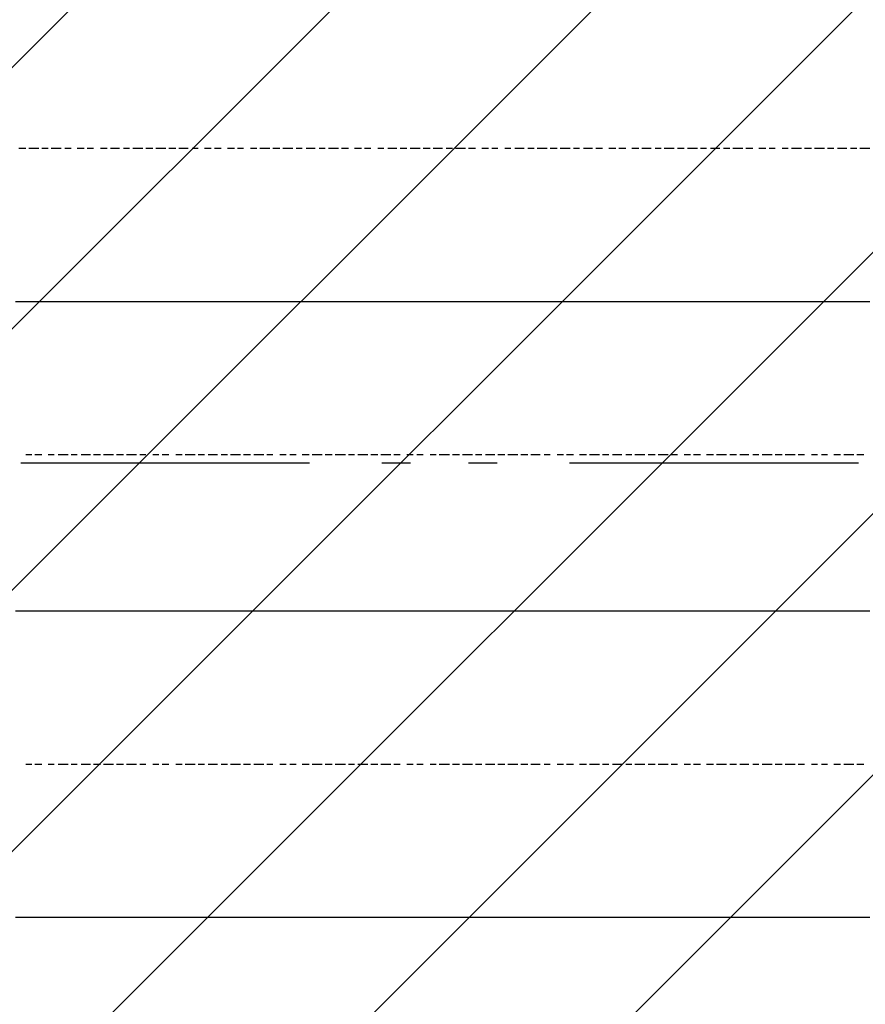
# Model space of a CAD drawing. Extents: x 997 to 109698, y 921 to 94021.
# Tile 491 of 656: x 14384 to 15482, y 46326 to 47604. Entities that reach past the tile are written whole.
import ezdxf

# ---------------------------------------------------------------- set-up
doc = ezdxf.new("R2010")
doc.units = 0
doc.header["$MEASUREMENT"] = 0
for name, color, linetype in [('12', 7, 'CONTINUOUS'), ('28', 7, 'CONTINUOUS'), ('40', 7, 'CONTINUOUS')]:
    doc.layers.add(name, color=color, linetype=linetype)

msp = doc.modelspace()

# ---------------------------------------------------------------- linework, layer by layer
at = {"layer": '12', "color": 1}
for p, q in [((14382.630503, 47437.563401), (14391.630503, 47437.563401)), ((14395.630503, 47437.563401), (14408.630503, 47437.563401)), ((14412.630503, 47437.563401), (14420.630503, 47437.563401)), ((14424.630503, 47437.563401), (14437.630503, 47437.563401)), ((14442.630503, 47437.563401), (14450.630503, 47437.563401)), ((14458.630503, 47437.563401), (14467.630503, 47437.563401)), ((14471.630503, 47437.563401), (14479.630503, 47437.563401)), ((14488.630503, 47437.563401), (14497.630503, 47437.563401)), ((14501.630503, 47437.563401), (14513.630503, 47437.563401)), ((14518.630503, 47437.563401), (14526.630503, 47437.563401)), ((14530.630503, 47437.563401), (14543.630503, 47437.563401)), ((14547.630503, 47437.563401), (14556.630503, 47437.563401)), ((14560.630503, 47437.563401), (14573.630503, 47437.563401)), ((14577.630503, 47437.563401), (14586.630503, 47437.563401)), ((14590.630503, 47437.563401), (14602.630503, 47437.563401)), ((14607.630503, 47437.563401), (14615.630503, 47437.563401)), ((14623.630503, 47437.563401), (14632.630503, 47437.563401)), ((14636.630503, 47437.563401), (14645.630503, 47437.563401)), ((14653.630503, 47437.563401), (14662.630503, 47437.563401)), ((14666.630503, 47437.563401), (14674.630503, 47437.563401)), ((14683.630503, 47437.563401), (14691.630503, 47437.563401)), ((14695.630503, 47437.563401), (14708.630503, 47437.563401)), ((14712.630503, 47437.563401), (14721.630503, 47437.563401)), ((14725.630503, 47437.563401), (14738.630503, 47437.563401)), ((14742.630503, 47437.563401), (14750.630503, 47437.563401)), ((14755.630503, 47437.563401), (14767.630503, 47437.563401)), ((14772.630503, 47437.563401), (14780.630503, 47437.563401)), ((14784.630503, 47437.563401), (14797.630503, 47437.563401)), ((14801.630503, 47437.563401), (14810.630503, 47437.563401)), ((14818.630503, 47437.563401), (14827.630503, 47437.563401)), ((14831.630503, 47437.563401), (14839.630503, 47437.563401)), ((14848.630503, 47437.563401), (14856.630503, 47437.563401)), ((14861.630503, 47437.563401), (14873.630503, 47437.563401)), ((14877.630503, 47437.563401), (14886.630503, 47437.563401)), ((14890.630503, 47437.563401), (14903.630503, 47437.563401)), ((14907.630503, 47437.563401), (14916.630503, 47437.563401)), ((14920.630503, 47437.563401), (14932.630503, 47437.563401)), ((14937.630503, 47437.563401), (14945.630503, 47437.563401)), ((14949.630503, 47437.563401), (14962.630503, 47437.563401)), ((14966.630503, 47437.563401), (14975.630503, 47437.563401)), ((14983.630503, 47437.563401), (14992.630503, 47437.563401)), ((14996.630503, 47437.563401), (15004.630503, 47437.563401)), ((15013.630503, 47437.563401), (15021.630503, 47437.563401)), ((15026.630503, 47437.563401), (15038.630503, 47437.563401)), ((15043.630503, 47437.563401), (15051.630503, 47437.563401)), ((15055.630503, 47437.563401), (15068.630503, 47437.563401)), ((15072.630503, 47437.563401), (15081.630503, 47437.563401)), ((15085.630503, 47437.563401), (15098.630503, 47437.563401)), ((15102.630503, 47437.563401), (15110.630503, 47437.563401)), ((15115.630503, 47437.563401), (15127.630503, 47437.563401)), ((15131.630503, 47437.563401), (15140.630503, 47437.563401)), ((15148.630503, 47437.563401), (15157.630503, 47437.563401)), ((15161.630503, 47437.563401), (15170.630503, 47437.563401)), ((15178.630503, 47437.563401), (15187.630503, 47437.563401)), ((15191.630503, 47437.563401), (15203.630503, 47437.563401)), ((15208.630503, 47437.563401), (15216.630503, 47437.563401)), ((15220.630503, 47437.563401), (15233.630503, 47437.563401)), ((15237.630503, 47437.563401), (15246.630503, 47437.563401)), ((15250.630503, 47437.563401), (15263.630503, 47437.563401)), ((15267.630503, 47437.563401), (15275.630503, 47437.563401)), ((15280.630503, 47437.563401), (15292.630503, 47437.563401)), ((15297.630503, 47437.563401), (15305.630503, 47437.563401)), ((15309.630503, 47437.563401), (15322.630503, 47437.563401)), ((15326.630503, 47437.563401), (15335.630503, 47437.563401)), ((15343.630503, 47437.563401), (15352.630503, 47437.563401)), ((15356.630503, 47437.563401), (15364.630503, 47437.563401)), ((15373.630503, 47437.563401), (15381.630503, 47437.563401)), ((15385.630503, 47437.563401), (15398.630503, 47437.563401)), ((15402.630503, 47437.563401), (15411.630503, 47437.563401)), ((15415.630503, 47437.563401), (15428.630503, 47437.563401)), ((15432.630503, 47437.563401), (15440.630503, 47437.563401)), ((15445.630503, 47437.563401), (15457.630503, 47437.563401)), ((15462.630503, 47437.563401), (15470.630503, 47437.563401)), ((15474.630503, 47437.563401), (15487.630503, 47437.563401)), ((14391.630503, 47039.563401), (14399.630503, 47039.563401)), ((14403.630503, 47039.563401), (14412.630503, 47039.563401)), ((14420.630503, 47039.563401), (14428.630503, 47039.563401)), ((14433.630503, 47039.563401), (14446.630503, 47039.563401)), ((14450.630503, 47039.563401), (14458.630503, 47039.563401)), ((14463.630503, 47039.563401), (14475.630503, 47039.563401)), ((14479.630503, 47039.563401), (14488.630503, 47039.563401)), ((14492.630503, 47039.563401), (14505.630503, 47039.563401)), ((14509.630503, 47039.563401), (14518.630503, 47039.563401)), ((14522.630503, 47039.563401), (14535.630503, 47039.563401)), ((14539.630503, 47039.563401), (14547.630503, 47039.563401)), ((14556.630503, 47039.563401), (14564.630503, 47039.563401)), ((14568.630503, 47039.563401), (14577.630503, 47039.563401)), ((14586.630503, 47039.563401), (14594.630503, 47039.563401)), ((14598.630503, 47039.563401), (14611.630503, 47039.563401)), ((14615.630503, 47039.563401), (14623.630503, 47039.563401)), ((14628.630503, 47039.563401), (14640.630503, 47039.563401)), ((14645.630503, 47039.563401), (14653.630503, 47039.563401)), ((14657.630503, 47039.563401), (14670.630503, 47039.563401)), ((14674.630503, 47039.563401), (14683.630503, 47039.563401)), ((14687.630503, 47039.563401), (14700.630503, 47039.563401)), ((14704.630503, 47039.563401), (14712.630503, 47039.563401)), ((14721.630503, 47039.563401), (14729.630503, 47039.563401)), ((14734.630503, 47039.563401), (14742.630503, 47039.563401)), ((14750.630503, 47039.563401), (14759.630503, 47039.563401)), ((14763.630503, 47039.563401), (14776.630503, 47039.563401)), ((14780.630503, 47039.563401), (14789.630503, 47039.563401)), ((14793.630503, 47039.563401), (14806.630503, 47039.563401)), ((14810.630503, 47039.563401), (14818.630503, 47039.563401)), ((14822.630503, 47039.563401), (14835.630503, 47039.563401)), ((14839.630503, 47039.563401), (14848.630503, 47039.563401)), ((14852.630503, 47039.563401), (14865.630503, 47039.563401)), ((14869.630503, 47039.563401), (14877.630503, 47039.563401)), ((14886.630503, 47039.563401), (14894.630503, 47039.563401)), ((14899.630503, 47039.563401), (14907.630503, 47039.563401)), ((14916.630503, 47039.563401), (14924.630503, 47039.563401)), ((14928.630503, 47039.563401), (14941.630503, 47039.563401)), ((14945.630503, 47039.563401), (14954.630503, 47039.563401)), ((14958.630503, 47039.563401), (14971.630503, 47039.563401)), ((14975.630503, 47039.563401), (14983.630503, 47039.563401)), ((14988.630503, 47039.563401), (15000.630503, 47039.563401)), ((15004.630503, 47039.563401), (15013.630503, 47039.563401)), ((15017.630503, 47039.563401), (15030.630503, 47039.563401)), ((15034.630503, 47039.563401), (15043.630503, 47039.563401)), ((15047.630503, 47039.563401), (15059.630503, 47039.563401)), ((15064.630503, 47039.563401), (15072.630503, 47039.563401)), ((15081.630503, 47039.563401), (15089.630503, 47039.563401)), ((15093.630503, 47039.563401), (15102.630503, 47039.563401)), ((15110.630503, 47039.563401), (15119.630503, 47039.563401)), ((15123.630503, 47039.563401), (15136.630503, 47039.563401)), ((15140.630503, 47039.563401), (15148.630503, 47039.563401)), ((15153.630503, 47039.563401), (15165.630503, 47039.563401)), ((15170.630503, 47039.563401), (15178.630503, 47039.563401)), ((15182.630503, 47039.563401), (15195.630503, 47039.563401)), ((15199.630503, 47039.563401), (15208.630503, 47039.563401)), ((15212.630503, 47039.563401), (15225.630503, 47039.563401)), ((15229.630503, 47039.563401), (15237.630503, 47039.563401)), ((15246.630503, 47039.563401), (15254.630503, 47039.563401)), ((15258.630503, 47039.563401), (15267.630503, 47039.563401)), ((15275.630503, 47039.563401), (15284.630503, 47039.563401)), ((15288.630503, 47039.563401), (15301.630503, 47039.563401)), ((15305.630503, 47039.563401), (15314.630503, 47039.563401)), ((15318.630503, 47039.563401), (15330.630503, 47039.563401)), ((15335.630503, 47039.563401), (15343.630503, 47039.563401)), ((15347.630503, 47039.563401), (15360.630503, 47039.563401)), ((15364.630503, 47039.563401), (15373.630503, 47039.563401)), ((15377.630503, 47039.563401), (15390.630503, 47039.563401)), ((15394.630503, 47039.563401), (15402.630503, 47039.563401)), ((15411.630503, 47039.563401), (15419.630503, 47039.563401)), ((15424.630503, 47039.563401), (15432.630503, 47039.563401)), ((15440.630503, 47039.563401), (15449.630503, 47039.563401)), ((15453.630503, 47039.563401), (15466.630503, 47039.563401)), ((15470.630503, 47039.563401), (15479.630503, 47039.563401)), ((14391.630503, 46637.563401), (14399.630503, 46637.563401)), ((14403.630503, 46637.563401), (14412.630503, 46637.563401)), ((14420.630503, 46637.563401), (14428.630503, 46637.563401)), ((14433.630503, 46637.563401), (14446.630503, 46637.563401)), ((14450.630503, 46637.563401), (14458.630503, 46637.563401)), ((14463.630503, 46637.563401), (14475.630503, 46637.563401)), ((14479.630503, 46637.563401), (14488.630503, 46637.563401)), ((14492.630503, 46637.563401), (14505.630503, 46637.563401)), ((14509.630503, 46637.563401), (14518.630503, 46637.563401)), ((14522.630503, 46637.563401), (14535.630503, 46637.563401)), ((14539.630503, 46637.563401), (14547.630503, 46637.563401)), ((14556.630503, 46637.563401), (14564.630503, 46637.563401)), ((14568.630503, 46637.563401), (14577.630503, 46637.563401)), ((14586.630503, 46637.563401), (14594.630503, 46637.563401)), ((14598.630503, 46637.563401), (14611.630503, 46637.563401)), ((14615.630503, 46637.563401), (14623.630503, 46637.563401)), ((14628.630503, 46637.563401), (14640.630503, 46637.563401)), ((14645.630503, 46637.563401), (14653.630503, 46637.563401)), ((14657.630503, 46637.563401), (14670.630503, 46637.563401)), ((14674.630503, 46637.563401), (14683.630503, 46637.563401)), ((14687.630503, 46637.563401), (14700.630503, 46637.563401)), ((14704.630503, 46637.563401), (14712.630503, 46637.563401)), ((14721.630503, 46637.563401), (14729.630503, 46637.563401)), ((14734.630503, 46637.563401), (14742.630503, 46637.563401)), ((14750.630503, 46637.563401), (14759.630503, 46637.563401)), ((14763.630503, 46637.563401), (14776.630503, 46637.563401)), ((14780.630503, 46637.563401), (14789.630503, 46637.563401)), ((14793.630503, 46637.563401), (14806.630503, 46637.563401)), ((14810.630503, 46637.563401), (14818.630503, 46637.563401)), ((14822.630503, 46637.563401), (14835.630503, 46637.563401)), ((14839.630503, 46637.563401), (14848.630503, 46637.563401)), ((14852.630503, 46637.563401), (14865.630503, 46637.563401)), ((14869.630503, 46637.563401), (14877.630503, 46637.563401)), ((14886.630503, 46637.563401), (14894.630503, 46637.563401)), ((14899.630503, 46637.563401), (14907.630503, 46637.563401)), ((14916.630503, 46637.563401), (14924.630503, 46637.563401)), ((14928.630503, 46637.563401), (14941.630503, 46637.563401)), ((14945.630503, 46637.563401), (14954.630503, 46637.563401)), ((14958.630503, 46637.563401), (14971.630503, 46637.563401)), ((14975.630503, 46637.563401), (14983.630503, 46637.563401)), ((14988.630503, 46637.563401), (15000.630503, 46637.563401)), ((15004.630503, 46637.563401), (15013.630503, 46637.563401)), ((15017.630503, 46637.563401), (15030.630503, 46637.563401)), ((15034.630503, 46637.563401), (15043.630503, 46637.563401)), ((15047.630503, 46637.563401), (15059.630503, 46637.563401)), ((15064.630503, 46637.563401), (15072.630503, 46637.563401)), ((15081.630503, 46637.563401), (15089.630503, 46637.563401)), ((15093.630503, 46637.563401), (15102.630503, 46637.563401)), ((15110.630503, 46637.563401), (15119.630503, 46637.563401)), ((15123.630503, 46637.563401), (15136.630503, 46637.563401)), ((15140.630503, 46637.563401), (15148.630503, 46637.563401)), ((15153.630503, 46637.563401), (15165.630503, 46637.563401)), ((15170.630503, 46637.563401), (15178.630503, 46637.563401)), ((15182.630503, 46637.563401), (15195.630503, 46637.563401)), ((15199.630503, 46637.563401), (15208.630503, 46637.563401)), ((15212.630503, 46637.563401), (15225.630503, 46637.563401)), ((15229.630503, 46637.563401), (15237.630503, 46637.563401)), ((15246.630503, 46637.563401), (15254.630503, 46637.563401)), ((15258.630503, 46637.563401), (15267.630503, 46637.563401)), ((15275.630503, 46637.563401), (15284.630503, 46637.563401)), ((15288.630503, 46637.563401), (15301.630503, 46637.563401)), ((15305.630503, 46637.563401), (15314.630503, 46637.563401)), ((15318.630503, 46637.563401), (15330.630503, 46637.563401)), ((15335.630503, 46637.563401), (15343.630503, 46637.563401)), ((15347.630503, 46637.563401), (15360.630503, 46637.563401)), ((15364.630503, 46637.563401), (15373.630503, 46637.563401)), ((15377.630503, 46637.563401), (15390.630503, 46637.563401)), ((15394.630503, 46637.563401), (15402.630503, 46637.563401)), ((15411.630503, 46637.563401), (15419.630503, 46637.563401)), ((15424.630503, 46637.563401), (15432.630503, 46637.563401)), ((15440.630503, 46637.563401), (15449.630503, 46637.563401)), ((15453.630503, 46637.563401), (15466.630503, 46637.563401)), ((15470.630503, 46637.563401), (15479.630503, 46637.563401))]:
    msp.add_line(p, q, dxfattribs=at)
at = {"layer": '12', "color": 5}
for p, q in [((14378.630503, 47238.563401), (14387.630503, 47238.563401)), ((14387.630503, 47238.563401), (14395.630503, 47238.563401)), ((14395.630503, 47238.563401), (14408.630503, 47238.563401)), ((14408.630503, 47238.563401), (14416.630503, 47238.563401)), ((14416.630503, 47238.563401), (14424.630503, 47238.563401)), ((14424.630503, 47238.563401), (14437.630503, 47238.563401)), ((14437.630503, 47238.563401), (14446.630503, 47238.563401)), ((14446.630503, 47238.563401), (14458.630503, 47238.563401)), ((14458.630503, 47238.563401), (14467.630503, 47238.563401)), ((14467.630503, 47238.563401), (14475.630503, 47238.563401)), ((14475.630503, 47238.563401), (14488.630503, 47238.563401)), ((14488.630503, 47238.563401), (14497.630503, 47238.563401)), ((14497.630503, 47238.563401), (14505.630503, 47238.563401)), ((14505.630503, 47238.563401), (14518.630503, 47238.563401)), ((14518.630503, 47238.563401), (14526.630503, 47238.563401)), ((14526.630503, 47238.563401), (14535.630503, 47238.563401)), ((14535.630503, 47238.563401), (14547.630503, 47238.563401)), ((14547.630503, 47238.563401), (14556.630503, 47238.563401)), ((14556.630503, 47238.563401), (14568.630503, 47238.563401)), ((14568.630503, 47238.563401), (14577.630503, 47238.563401)), ((14577.630503, 47238.563401), (14586.630503, 47238.563401)), ((14586.630503, 47238.563401), (14598.630503, 47238.563401)), ((14598.630503, 47238.563401), (14607.630503, 47238.563401)), ((14607.630503, 47238.563401), (14615.630503, 47238.563401)), ((14615.630503, 47238.563401), (14628.630503, 47238.563401)), ((14628.630503, 47238.563401), (14636.630503, 47238.563401)), ((14636.630503, 47238.563401), (14645.630503, 47238.563401)), ((14645.630503, 47238.563401), (14657.630503, 47238.563401)), ((14657.630503, 47238.563401), (14666.630503, 47238.563401)), ((14666.630503, 47238.563401), (14674.630503, 47238.563401)), ((14674.630503, 47238.563401), (14687.630503, 47238.563401)), ((14687.630503, 47238.563401), (14695.630503, 47238.563401)), ((14695.630503, 47238.563401), (14708.630503, 47238.563401)), ((14708.630503, 47238.563401), (14717.630503, 47238.563401)), ((14717.630503, 47238.563401), (14725.630503, 47238.563401)), ((14725.630503, 47238.563401), (14738.630503, 47238.563401)), ((14738.630503, 47238.563401), (14746.630503, 47238.563401)), ((14746.630503, 47238.563401), (14755.630503, 47238.563401)), ((14755.630503, 47238.563401), (14767.630503, 47238.563401)), ((14767.630503, 47238.563401), (14776.630503, 47238.563401)), ((14776.630503, 47238.563401), (14784.630503, 47238.563401)), ((14784.630503, 47238.563401), (14797.630503, 47238.563401)), ((14797.630503, 47238.563401), (14806.630503, 47238.563401)), ((14806.630503, 47238.563401), (14818.630503, 47238.563401)), ((14818.630503, 47238.563401), (14827.630503, 47238.563401)), ((14827.630503, 47238.563401), (14835.630503, 47238.563401)), ((14835.630503, 47238.563401), (14848.630503, 47238.563401)), ((14848.630503, 47238.563401), (14856.630503, 47238.563401)), ((14856.630503, 47238.563401), (14865.630503, 47238.563401)), ((14865.630503, 47238.563401), (14877.630503, 47238.563401)), ((14877.630503, 47238.563401), (14886.630503, 47238.563401)), ((14886.630503, 47238.563401), (14894.630503, 47238.563401)), ((14894.630503, 47238.563401), (14907.630503, 47238.563401)), ((14907.630503, 47238.563401), (14916.630503, 47238.563401)), ((14916.630503, 47238.563401), (14928.630503, 47238.563401)), ((14928.630503, 47238.563401), (14937.630503, 47238.563401)), ((14937.630503, 47238.563401), (14945.630503, 47238.563401)), ((14945.630503, 47238.563401), (14958.630503, 47238.563401)), ((14958.630503, 47238.563401), (14966.630503, 47238.563401)), ((14966.630503, 47238.563401), (14975.630503, 47238.563401)), ((14975.630503, 47238.563401), (14988.630503, 47238.563401)), ((14988.630503, 47238.563401), (14996.630503, 47238.563401)), ((14996.630503, 47238.563401), (15004.630503, 47238.563401)), ((15004.630503, 47238.563401), (15017.630503, 47238.563401)), ((15017.630503, 47238.563401), (15026.630503, 47238.563401)), ((15026.630503, 47238.563401), (15038.630503, 47238.563401)), ((15038.630503, 47238.563401), (15047.630503, 47238.563401)), ((15047.630503, 47238.563401), (15055.630503, 47238.563401)), ((15055.630503, 47238.563401), (15068.630503, 47238.563401)), ((15068.630503, 47238.563401), (15076.630503, 47238.563401)), ((15076.630503, 47238.563401), (15085.630503, 47238.563401)), ((15085.630503, 47238.563401), (15098.630503, 47238.563401)), ((15098.630503, 47238.563401), (15106.630503, 47238.563401)), ((15106.630503, 47238.563401), (15115.630503, 47238.563401)), ((15115.630503, 47238.563401), (15127.630503, 47238.563401)), ((15127.630503, 47238.563401), (15136.630503, 47238.563401)), ((15136.630503, 47238.563401), (15148.630503, 47238.563401)), ((15148.630503, 47238.563401), (15157.630503, 47238.563401)), ((15157.630503, 47238.563401), (15165.630503, 47238.563401)), ((15165.630503, 47238.563401), (15178.630503, 47238.563401)), ((15178.630503, 47238.563401), (15187.630503, 47238.563401)), ((15187.630503, 47238.563401), (15195.630503, 47238.563401)), ((15195.630503, 47238.563401), (15208.630503, 47238.563401)), ((15208.630503, 47238.563401), (15216.630503, 47238.563401)), ((15216.630503, 47238.563401), (15225.630503, 47238.563401)), ((15225.630503, 47238.563401), (15237.630503, 47238.563401)), ((15237.630503, 47238.563401), (15246.630503, 47238.563401)), ((15246.630503, 47238.563401), (15254.630503, 47238.563401)), ((15254.630503, 47238.563401), (15267.630503, 47238.563401)), ((15267.630503, 47238.563401), (15275.630503, 47238.563401)), ((15275.630503, 47238.563401), (15288.630503, 47238.563401)), ((15288.630503, 47238.563401), (15297.630503, 47238.563401)), ((15297.630503, 47238.563401), (15305.630503, 47238.563401)), ((15305.630503, 47238.563401), (15318.630503, 47238.563401)), ((15318.630503, 47238.563401), (15326.630503, 47238.563401)), ((15326.630503, 47238.563401), (15335.630503, 47238.563401)), ((15335.630503, 47238.563401), (15347.630503, 47238.563401)), ((15347.630503, 47238.563401), (15356.630503, 47238.563401)), ((15356.630503, 47238.563401), (15364.630503, 47238.563401)), ((15364.630503, 47238.563401), (15377.630503, 47238.563401)), ((15377.630503, 47238.563401), (15385.630503, 47238.563401)), ((15385.630503, 47238.563401), (15398.630503, 47238.563401)), ((15398.630503, 47238.563401), (15407.630503, 47238.563401)), ((15407.630503, 47238.563401), (15415.630503, 47238.563401)), ((15415.630503, 47238.563401), (15428.630503, 47238.563401)), ((15428.630503, 47238.563401), (15436.630503, 47238.563401)), ((15436.630503, 47238.563401), (15445.630503, 47238.563401)), ((15445.630503, 47238.563401), (15457.630503, 47238.563401)), ((15457.630503, 47238.563401), (15466.630503, 47238.563401)), ((15466.630503, 47238.563401), (15474.630503, 47238.563401)), ((15474.630503, 47238.563401), (15487.630503, 47238.563401)), ((14378.630503, 46836.563401), (14387.630503, 46836.563401)), ((14387.630503, 46836.563401), (14395.630503, 46836.563401)), ((14395.630503, 46836.563401), (14408.630503, 46836.563401)), ((14408.630503, 46836.563401), (14416.630503, 46836.563401)), ((14416.630503, 46836.563401), (14424.630503, 46836.563401)), ((14424.630503, 46836.563401), (14437.630503, 46836.563401)), ((14437.630503, 46836.563401), (14446.630503, 46836.563401)), ((14446.630503, 46836.563401), (14458.630503, 46836.563401)), ((14458.630503, 46836.563401), (14467.630503, 46836.563401)), ((14467.630503, 46836.563401), (14475.630503, 46836.563401)), ((14475.630503, 46836.563401), (14488.630503, 46836.563401)), ((14488.630503, 46836.563401), (14497.630503, 46836.563401)), ((14497.630503, 46836.563401), (14505.630503, 46836.563401)), ((14505.630503, 46836.563401), (14518.630503, 46836.563401)), ((14518.630503, 46836.563401), (14526.630503, 46836.563401)), ((14526.630503, 46836.563401), (14535.630503, 46836.563401)), ((14535.630503, 46836.563401), (14547.630503, 46836.563401)), ((14547.630503, 46836.563401), (14556.630503, 46836.563401)), ((14556.630503, 46836.563401), (14568.630503, 46836.563401)), ((14568.630503, 46836.563401), (14577.630503, 46836.563401)), ((14577.630503, 46836.563401), (14586.630503, 46836.563401)), ((14586.630503, 46836.563401), (14598.630503, 46836.563401)), ((14598.630503, 46836.563401), (14607.630503, 46836.563401)), ((14607.630503, 46836.563401), (14615.630503, 46836.563401)), ((14615.630503, 46836.563401), (14628.630503, 46836.563401)), ((14628.630503, 46836.563401), (14636.630503, 46836.563401)), ((14636.630503, 46836.563401), (14645.630503, 46836.563401)), ((14645.630503, 46836.563401), (14657.630503, 46836.563401)), ((14657.630503, 46836.563401), (14666.630503, 46836.563401)), ((14666.630503, 46836.563401), (14674.630503, 46836.563401)), ((14674.630503, 46836.563401), (14687.630503, 46836.563401)), ((14687.630503, 46836.563401), (14695.630503, 46836.563401)), ((14695.630503, 46836.563401), (14708.630503, 46836.563401)), ((14708.630503, 46836.563401), (14717.630503, 46836.563401)), ((14717.630503, 46836.563401), (14725.630503, 46836.563401)), ((14725.630503, 46836.563401), (14738.630503, 46836.563401)), ((14738.630503, 46836.563401), (14746.630503, 46836.563401)), ((14746.630503, 46836.563401), (14755.630503, 46836.563401)), ((14755.630503, 46836.563401), (14767.630503, 46836.563401)), ((14767.630503, 46836.563401), (14776.630503, 46836.563401)), ((14776.630503, 46836.563401), (14784.630503, 46836.563401)), ((14784.630503, 46836.563401), (14797.630503, 46836.563401)), ((14797.630503, 46836.563401), (14806.630503, 46836.563401)), ((14806.630503, 46836.563401), (14818.630503, 46836.563401)), ((14818.630503, 46836.563401), (14827.630503, 46836.563401)), ((14827.630503, 46836.563401), (14835.630503, 46836.563401)), ((14835.630503, 46836.563401), (14848.630503, 46836.563401)), ((14848.630503, 46836.563401), (14856.630503, 46836.563401)), ((14856.630503, 46836.563401), (14865.630503, 46836.563401)), ((14865.630503, 46836.563401), (14877.630503, 46836.563401)), ((14877.630503, 46836.563401), (14886.630503, 46836.563401)), ((14886.630503, 46836.563401), (14894.630503, 46836.563401)), ((14894.630503, 46836.563401), (14907.630503, 46836.563401)), ((14907.630503, 46836.563401), (14916.630503, 46836.563401)), ((14916.630503, 46836.563401), (14928.630503, 46836.563401)), ((14928.630503, 46836.563401), (14937.630503, 46836.563401)), ((14937.630503, 46836.563401), (14945.630503, 46836.563401)), ((14945.630503, 46836.563401), (14958.630503, 46836.563401)), ((14958.630503, 46836.563401), (14966.630503, 46836.563401)), ((14966.630503, 46836.563401), (14975.630503, 46836.563401)), ((14975.630503, 46836.563401), (14988.630503, 46836.563401)), ((14988.630503, 46836.563401), (14996.630503, 46836.563401)), ((14996.630503, 46836.563401), (15004.630503, 46836.563401)), ((15004.630503, 46836.563401), (15017.630503, 46836.563401)), ((15017.630503, 46836.563401), (15026.630503, 46836.563401)), ((15026.630503, 46836.563401), (15038.630503, 46836.563401)), ((15038.630503, 46836.563401), (15047.630503, 46836.563401)), ((15047.630503, 46836.563401), (15055.630503, 46836.563401)), ((15055.630503, 46836.563401), (15068.630503, 46836.563401)), ((15068.630503, 46836.563401), (15076.630503, 46836.563401)), ((15076.630503, 46836.563401), (15085.630503, 46836.563401)), ((15085.630503, 46836.563401), (15098.630503, 46836.563401)), ((15098.630503, 46836.563401), (15106.630503, 46836.563401)), ((15106.630503, 46836.563401), (15115.630503, 46836.563401)), ((15115.630503, 46836.563401), (15127.630503, 46836.563401)), ((15127.630503, 46836.563401), (15136.630503, 46836.563401)), ((15136.630503, 46836.563401), (15148.630503, 46836.563401)), ((15148.630503, 46836.563401), (15157.630503, 46836.563401)), ((15157.630503, 46836.563401), (15165.630503, 46836.563401)), ((15165.630503, 46836.563401), (15178.630503, 46836.563401)), ((15178.630503, 46836.563401), (15187.630503, 46836.563401)), ((15187.630503, 46836.563401), (15195.630503, 46836.563401)), ((15195.630503, 46836.563401), (15208.630503, 46836.563401)), ((15208.630503, 46836.563401), (15216.630503, 46836.563401)), ((15216.630503, 46836.563401), (15225.630503, 46836.563401)), ((15225.630503, 46836.563401), (15237.630503, 46836.563401)), ((15237.630503, 46836.563401), (15246.630503, 46836.563401)), ((15246.630503, 46836.563401), (15254.630503, 46836.563401)), ((15254.630503, 46836.563401), (15267.630503, 46836.563401)), ((15267.630503, 46836.563401), (15275.630503, 46836.563401)), ((15275.630503, 46836.563401), (15288.630503, 46836.563401)), ((15288.630503, 46836.563401), (15297.630503, 46836.563401)), ((15297.630503, 46836.563401), (15305.630503, 46836.563401)), ((15305.630503, 46836.563401), (15318.630503, 46836.563401)), ((15318.630503, 46836.563401), (15326.630503, 46836.563401)), ((15326.630503, 46836.563401), (15335.630503, 46836.563401)), ((15335.630503, 46836.563401), (15347.630503, 46836.563401)), ((15347.630503, 46836.563401), (15356.630503, 46836.563401)), ((15356.630503, 46836.563401), (15364.630503, 46836.563401)), ((15364.630503, 46836.563401), (15377.630503, 46836.563401)), ((15377.630503, 46836.563401), (15385.630503, 46836.563401)), ((15385.630503, 46836.563401), (15398.630503, 46836.563401)), ((15398.630503, 46836.563401), (15407.630503, 46836.563401)), ((15407.630503, 46836.563401), (15415.630503, 46836.563401)), ((15415.630503, 46836.563401), (15428.630503, 46836.563401)), ((15428.630503, 46836.563401), (15436.630503, 46836.563401)), ((15436.630503, 46836.563401), (15445.630503, 46836.563401)), ((15445.630503, 46836.563401), (15457.630503, 46836.563401)), ((15457.630503, 46836.563401), (15466.630503, 46836.563401)), ((15466.630503, 46836.563401), (15474.630503, 46836.563401)), ((15474.630503, 46836.563401), (15487.630503, 46836.563401)), ((14378.630503, 46438.563401), (14387.630503, 46438.563401)), ((14387.630503, 46438.563401), (14395.630503, 46438.563401)), ((14395.630503, 46438.563401), (14408.630503, 46438.563401)), ((14408.630503, 46438.563401), (14416.630503, 46438.563401)), ((14416.630503, 46438.563401), (14424.630503, 46438.563401)), ((14424.630503, 46438.563401), (14437.630503, 46438.563401)), ((14437.630503, 46438.563401), (14446.630503, 46438.563401)), ((14446.630503, 46438.563401), (14458.630503, 46438.563401)), ((14458.630503, 46438.563401), (14467.630503, 46438.563401)), ((14467.630503, 46438.563401), (14475.630503, 46438.563401)), ((14475.630503, 46438.563401), (14488.630503, 46438.563401)), ((14488.630503, 46438.563401), (14497.630503, 46438.563401)), ((14497.630503, 46438.563401), (14505.630503, 46438.563401)), ((14505.630503, 46438.563401), (14518.630503, 46438.563401)), ((14518.630503, 46438.563401), (14526.630503, 46438.563401)), ((14526.630503, 46438.563401), (14535.630503, 46438.563401)), ((14535.630503, 46438.563401), (14547.630503, 46438.563401)), ((14547.630503, 46438.563401), (14556.630503, 46438.563401)), ((14556.630503, 46438.563401), (14568.630503, 46438.563401)), ((14568.630503, 46438.563401), (14577.630503, 46438.563401)), ((14577.630503, 46438.563401), (14586.630503, 46438.563401)), ((14586.630503, 46438.563401), (14598.630503, 46438.563401)), ((14598.630503, 46438.563401), (14607.630503, 46438.563401)), ((14607.630503, 46438.563401), (14615.630503, 46438.563401)), ((14615.630503, 46438.563401), (14628.630503, 46438.563401)), ((14628.630503, 46438.563401), (14636.630503, 46438.563401)), ((14636.630503, 46438.563401), (14645.630503, 46438.563401)), ((14645.630503, 46438.563401), (14657.630503, 46438.563401)), ((14657.630503, 46438.563401), (14666.630503, 46438.563401)), ((14666.630503, 46438.563401), (14674.630503, 46438.563401)), ((14674.630503, 46438.563401), (14687.630503, 46438.563401)), ((14687.630503, 46438.563401), (14695.630503, 46438.563401)), ((14695.630503, 46438.563401), (14708.630503, 46438.563401)), ((14708.630503, 46438.563401), (14717.630503, 46438.563401)), ((14717.630503, 46438.563401), (14725.630503, 46438.563401)), ((14725.630503, 46438.563401), (14738.630503, 46438.563401)), ((14738.630503, 46438.563401), (14746.630503, 46438.563401)), ((14746.630503, 46438.563401), (14755.630503, 46438.563401)), ((14755.630503, 46438.563401), (14767.630503, 46438.563401)), ((14767.630503, 46438.563401), (14776.630503, 46438.563401)), ((14776.630503, 46438.563401), (14784.630503, 46438.563401)), ((14784.630503, 46438.563401), (14797.630503, 46438.563401)), ((14797.630503, 46438.563401), (14806.630503, 46438.563401)), ((14806.630503, 46438.563401), (14818.630503, 46438.563401)), ((14818.630503, 46438.563401), (14827.630503, 46438.563401)), ((14827.630503, 46438.563401), (14835.630503, 46438.563401)), ((14835.630503, 46438.563401), (14848.630503, 46438.563401)), ((14848.630503, 46438.563401), (14856.630503, 46438.563401)), ((14856.630503, 46438.563401), (14865.630503, 46438.563401)), ((14865.630503, 46438.563401), (14877.630503, 46438.563401)), ((14877.630503, 46438.563401), (14886.630503, 46438.563401)), ((14886.630503, 46438.563401), (14894.630503, 46438.563401)), ((14894.630503, 46438.563401), (14907.630503, 46438.563401)), ((14907.630503, 46438.563401), (14916.630503, 46438.563401)), ((14916.630503, 46438.563401), (14928.630503, 46438.563401)), ((14928.630503, 46438.563401), (14937.630503, 46438.563401)), ((14937.630503, 46438.563401), (14945.630503, 46438.563401)), ((14945.630503, 46438.563401), (14958.630503, 46438.563401)), ((14958.630503, 46438.563401), (14966.630503, 46438.563401)), ((14966.630503, 46438.563401), (14975.630503, 46438.563401)), ((14975.630503, 46438.563401), (14988.630503, 46438.563401)), ((14988.630503, 46438.563401), (14996.630503, 46438.563401)), ((14996.630503, 46438.563401), (15004.630503, 46438.563401)), ((15004.630503, 46438.563401), (15017.630503, 46438.563401)), ((15017.630503, 46438.563401), (15026.630503, 46438.563401)), ((15026.630503, 46438.563401), (15038.630503, 46438.563401)), ((15038.630503, 46438.563401), (15047.630503, 46438.563401)), ((15047.630503, 46438.563401), (15055.630503, 46438.563401)), ((15055.630503, 46438.563401), (15068.630503, 46438.563401)), ((15068.630503, 46438.563401), (15076.630503, 46438.563401)), ((15076.630503, 46438.563401), (15085.630503, 46438.563401)), ((15085.630503, 46438.563401), (15098.630503, 46438.563401)), ((15098.630503, 46438.563401), (15106.630503, 46438.563401)), ((15106.630503, 46438.563401), (15115.630503, 46438.563401)), ((15115.630503, 46438.563401), (15127.630503, 46438.563401)), ((15127.630503, 46438.563401), (15136.630503, 46438.563401)), ((15136.630503, 46438.563401), (15148.630503, 46438.563401)), ((15148.630503, 46438.563401), (15157.630503, 46438.563401)), ((15157.630503, 46438.563401), (15165.630503, 46438.563401)), ((15165.630503, 46438.563401), (15178.630503, 46438.563401)), ((15178.630503, 46438.563401), (15187.630503, 46438.563401)), ((15187.630503, 46438.563401), (15195.630503, 46438.563401)), ((15195.630503, 46438.563401), (15208.630503, 46438.563401)), ((15208.630503, 46438.563401), (15216.630503, 46438.563401)), ((15216.630503, 46438.563401), (15225.630503, 46438.563401)), ((15225.630503, 46438.563401), (15237.630503, 46438.563401)), ((15237.630503, 46438.563401), (15246.630503, 46438.563401)), ((15246.630503, 46438.563401), (15254.630503, 46438.563401)), ((15254.630503, 46438.563401), (15267.630503, 46438.563401)), ((15267.630503, 46438.563401), (15275.630503, 46438.563401)), ((15275.630503, 46438.563401), (15288.630503, 46438.563401)), ((15288.630503, 46438.563401), (15297.630503, 46438.563401)), ((15297.630503, 46438.563401), (15305.630503, 46438.563401)), ((15305.630503, 46438.563401), (15318.630503, 46438.563401)), ((15318.630503, 46438.563401), (15326.630503, 46438.563401)), ((15326.630503, 46438.563401), (15335.630503, 46438.563401)), ((15335.630503, 46438.563401), (15347.630503, 46438.563401)), ((15347.630503, 46438.563401), (15356.630503, 46438.563401)), ((15356.630503, 46438.563401), (15364.630503, 46438.563401)), ((15364.630503, 46438.563401), (15377.630503, 46438.563401)), ((15377.630503, 46438.563401), (15385.630503, 46438.563401)), ((15385.630503, 46438.563401), (15398.630503, 46438.563401)), ((15398.630503, 46438.563401), (15407.630503, 46438.563401)), ((15407.630503, 46438.563401), (15415.630503, 46438.563401)), ((15415.630503, 46438.563401), (15428.630503, 46438.563401)), ((15428.630503, 46438.563401), (15436.630503, 46438.563401)), ((15436.630503, 46438.563401), (15445.630503, 46438.563401)), ((15445.630503, 46438.563401), (15457.630503, 46438.563401)), ((15457.630503, 46438.563401), (15466.630503, 46438.563401)), ((15466.630503, 46438.563401), (15474.630503, 46438.563401)), ((15474.630503, 46438.563401), (15487.630503, 46438.563401))]:
    msp.add_line(p, q, dxfattribs=at)
at = {"layer": '28', "color": 2}
for p, q in [((11952.393236, 45120.658275), (25517.690198, 58685.955237)), ((12291.80449, 45120.658275), (25857.101453, 58685.955237)), ((12631.215745, 45120.658275), (26196.512708, 58685.955237)), ((12970.627, 45120.658275), (26535.923963, 58685.955237)), ((13310.038255, 45120.658275), (26875.335218, 58685.955237)), ((13472.636205, 44943.844969), (27214.746473, 58685.955237)), ((13472.636205, 44604.433715), (27554.157728, 58685.955237))]:
    msp.add_line(p, q, dxfattribs=at)
at = {"layer": '40', "color": 8, "linetype": 'Continuous'}
for p, q in [((14760.136205, 47028.454237), (14385.136205, 47028.454237)), ((14891.386205, 47028.454237), (14853.886205, 47028.454237)), ((15003.886205, 47028.454237), (14966.386205, 47028.454237)), ((15472.636205, 47028.454237), (15097.636205, 47028.454237))]:
    msp.add_line(p, q, dxfattribs=at)

doc.saveas('drawing.dxf')
